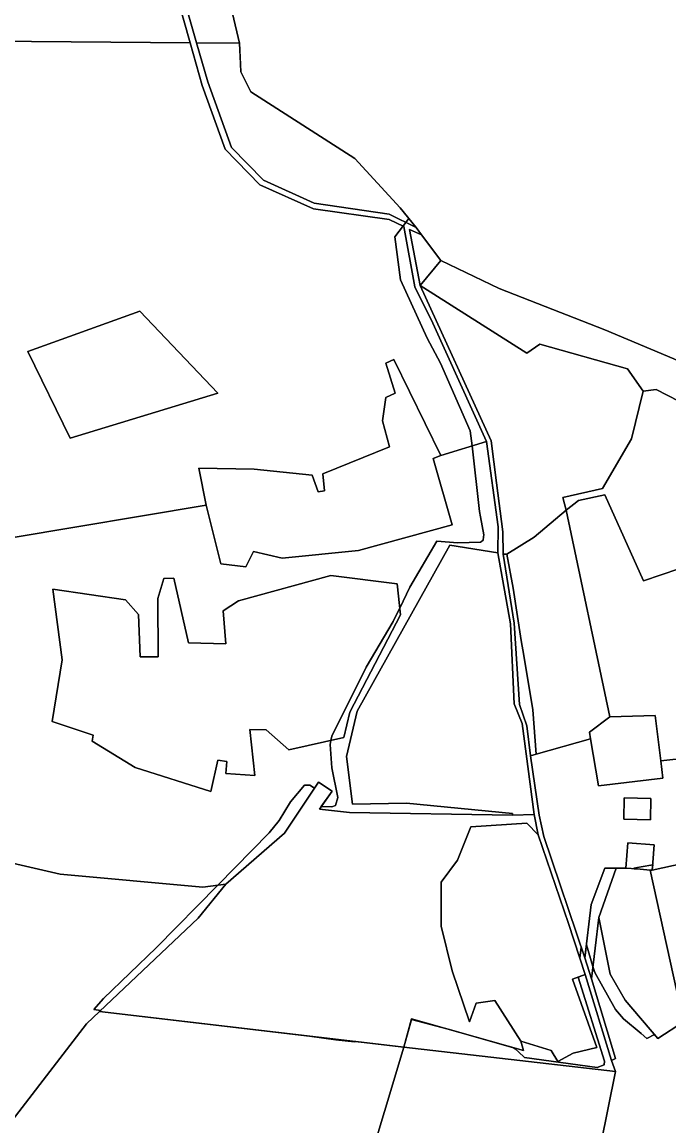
# Model space of a CAD drawing. Extents: x -477304 to -465429, y -1159113 to -1149210.
# Drawn here: x -474174.4 to -473909.7, y -1150387.6 to -1149936.1 of the extents above; entities that cross this region are included whole.
import ezdxf

# ---------------------------------------------------------------- set-up
doc = ezdxf.new("R2010")
doc.units = 0
for name, color, linetype in [('BPEJ_s', 7, 'Continuous'), ('ostatni_s', 7, 'Continuous'), ('PUPFL_s', 7, 'Continuous'), ('trav_porost_s', 7, 'Continuous')]:
    doc.layers.add(name, color=color, linetype=linetype)

msp = doc.modelspace()

# ---------------------------------------------------------------- linework, layer by layer
at = {"layer": 'BPEJ_s'}
for p, q in [((-474084.82, -1149956.4), (-474084.99, -1149952.98)), ((-474080.73, -1149964.55), (-474084.82, -1149956.4)), ((-474016.13, -1150016.47), (-474019.66, -1150012.09)), ((-474013.17, -1150020.13), (-474016.13, -1150016.47)), ((-474016.13, -1150016.47), (-474016.13, -1150016.47)), ((-474016.13, -1150016.47), (-474016.13, -1150016.47))]:
    msp.add_line(p, q, dxfattribs=at)
for points in [[(-474084.99, -1149952.98), (-474085.4, -1149944.67), (-474097.42, -1149893.64), (-474106.32, -1149856.56), (-474117.79, -1149809.59), (-474129.05, -1149761.59), (-474132.99, -1149745.94), (-474162.17, -1149737.68), (-474164.39, -1149737.05)], [(-474019.66, -1150012.09), (-474038.2, -1149991.89), (-474080.73, -1149964.55)], [(-473874.78, -1150273.8), (-473916.5, -1150283), (-473916.34, -1150280.87), (-473921.08, -1150281.69), (-473924.01, -1150282.19), (-473923.96, -1150282.39), (-473922.78, -1150282.48), (-473917.38, -1150282.93), (-473903.72, -1150345.08), (-473914.22, -1150351.79), (-473915.61, -1150350.17), (-473918.79, -1150351.88), (-473921.11, -1150349.81), (-473928.36, -1150343.84), (-473931.55, -1150340.01), (-473940.08, -1150324.88), (-473940.81, -1150322.44), (-473943.49, -1150313.51), (-473944.12, -1150318.87), (-473945.58, -1150314.52), (-473946.17, -1150318.99), (-473943.98, -1150325.7), (-473946.91, -1150326.78), (-473936.03, -1150361.1), (-473936.24, -1150362.59), (-473939.01, -1150363.66), (-473968.84, -1150359.61), (-473971.32, -1150357.28), (-473972.47, -1150356.2), (-473973.71, -1150355.53), (-474000.05, -1150348.08), (-474015.09, -1150344.07), (-474018.16, -1150355.47), (-474037.88, -1150353.15), (-474038.31, -1150353.22), (-474045.98, -1150352.37), (-474056.71, -1150350.93), (-474142.63, -1150340.81), (-474142.14, -1150340.34), (-474145.06, -1150339.97), (-474141.01, -1150335.53), (-474119.53, -1150314.72), (-474094.29, -1150289.12), (-474073.25, -1150267.77), (-474069.2, -1150262.66), (-474064.51, -1150254.99), (-474058.76, -1150248.17), (-474056.63, -1150248.17), (-474054.66, -1150249.44), (-474053.04, -1150247.01), (-474047.49, -1150250.7), (-474051.96, -1150256.99), (-474047.68, -1150257.12), (-474046.19, -1150256.48), (-474045.12, -1150253.28), (-474047.68, -1150241.14), (-474048.32, -1150231.55), (-474048.02, -1150229.94), (-474047.68, -1150228.14), (-474033.62, -1150200.01), (-474022.54, -1150181.26), (-474021.42, -1150178.96), (-474019.87, -1150175.77), (-474015.72, -1150167.2), (-474004.7, -1150148.47), (-473996.12, -1150149.09), (-473986.74, -1150148.88), (-473986.33, -1150148.54), (-473985.68, -1150148.02), (-473985.54, -1150146.68), (-473985.46, -1150145.89), (-473986.78, -1150138.51), (-473987.17, -1150136.3), (-473990.28, -1150109.46), (-473991, -1150103.28), (-474003.15, -1150075.58), (-474008.69, -1150065.35), (-474019.56, -1150041.48), (-474021.87, -1150023.88), (-474016.5, -1150016.95), (-474016.13, -1150016.47)], [(-474016.13, -1150016.47), (-474016.5, -1150016.95), (-474021.87, -1150023.88), (-474019.56, -1150041.48), (-474008.69, -1150065.35), (-474003.15, -1150075.58), (-473991, -1150103.28), (-473990.28, -1150109.46), (-473987.17, -1150136.3), (-473986.78, -1150138.51), (-473985.46, -1150145.89), (-473985.54, -1150146.68), (-473985.68, -1150148.02), (-473986.33, -1150148.54), (-473986.74, -1150148.88), (-473996.12, -1150149.09), (-474004.7, -1150148.47)], [(-473498.32, -1150134.31), (-473533.55, -1150122.5), (-473604.24, -1150099), (-473646.82, -1150084.97), (-473685.8, -1150086.04), (-473703.07, -1150086.82), (-473710.84, -1150087.64), (-473774.76, -1150093.69), (-473787.53, -1150095.01), (-473850, -1150100.24), (-473870.03, -1150090.8), (-473892.21, -1150080.82), (-473907.74, -1150073.76), (-473935.95, -1150061.97), (-473969.71, -1150048.67), (-473979.1, -1150045.02), (-474002.99, -1150033.59), (-474010.89, -1150023.14), (-474013.17, -1150020.13)], [(-474004.7, -1150148.47), (-474015.72, -1150167.2), (-474019.87, -1150175.77), (-474021.42, -1150178.96), (-474022.54, -1150181.26), (-474033.62, -1150200.01), (-474047.68, -1150228.14), (-474048.02, -1150229.94), (-474048.32, -1150231.55), (-474047.68, -1150241.14), (-474045.12, -1150253.28), (-474046.19, -1150256.48), (-474047.68, -1150257.12), (-474051.96, -1150256.99), (-474047.49, -1150250.7), (-474053.04, -1150247.01), (-474054.66, -1150249.44), (-474056.63, -1150248.17), (-474058.76, -1150248.17), (-474064.51, -1150254.99), (-474069.2, -1150262.66), (-474073.25, -1150267.77), (-474094.29, -1150289.12), (-474119.53, -1150314.72), (-474141.01, -1150335.53), (-474145.06, -1150339.97), (-474142.14, -1150340.34), (-474142.63, -1150340.81), (-474056.71, -1150350.93), (-474045.98, -1150352.37), (-474038.31, -1150353.22), (-474037.88, -1150353.15), (-474018.16, -1150355.47), (-474015.09, -1150344.07), (-474000.05, -1150348.08), (-473973.71, -1150355.53), (-473972.47, -1150356.2), (-473971.32, -1150357.28), (-473968.84, -1150359.61), (-473939.01, -1150363.66), (-473936.24, -1150362.59), (-473936.03, -1150361.1), (-473946.91, -1150326.78), (-473943.98, -1150325.7), (-473946.17, -1150318.99), (-473945.58, -1150314.52), (-473944.12, -1150318.87), (-473943.49, -1150313.51), (-473940.81, -1150322.44), (-473940.08, -1150324.88), (-473931.55, -1150340.01), (-473928.36, -1150343.84), (-473921.11, -1150349.81), (-473918.79, -1150351.88), (-473915.61, -1150350.17), (-473914.22, -1150351.79), (-473903.72, -1150345.08), (-473917.38, -1150282.93), (-473922.78, -1150282.48), (-473923.96, -1150282.39), (-473924.01, -1150282.19), (-473921.08, -1150281.69), (-473916.34, -1150280.87), (-473916.5, -1150283), (-473874.78, -1150273.8)]]:
    msp.add_lwpolyline(points, dxfattribs=at)
at = {"layer": 'ostatni_s'}
msp.add_lwpolyline([(-474162.17, -1149737.68), (-474102.97, -1149944.53), (-474098.41, -1149960.47), (-474088.65, -1149987.37), (-474075.54, -1150000.76), (-474054.88, -1150010.2), (-474024.13, -1150014.7), (-474013.17, -1150020.13), (-474010.89, -1150023.14), (-474015.84, -1150020.94), (-474011.52, -1150043.81), (-473982.38, -1150107.37), (-473980.26, -1150124.58), (-473977.65, -1150144.58), (-473977.52, -1150153.76), (-473972.97, -1150181.98), (-473970.85, -1150215.2), (-473967.91, -1150223.89), (-473966.32, -1150236.24), (-473962.75, -1150260.45), (-473960.85, -1150269.23), (-473944.12, -1150318.87), (-473941.4, -1150327.44), (-473931.52, -1150359.98), (-473933.19, -1150360.86), (-473943.98, -1150325.7), (-473950.81, -1150304.75), (-473963.27, -1150268.57), (-473964.85, -1150260.19), (-473969.8, -1150222.98), (-473973.01, -1150214.89), (-473974.53, -1150182.22), (-473979.76, -1150153.22), (-473979.59, -1150142.58), (-473984.34, -1150107.63), (-474006.35, -1150059.2), (-474013.73, -1150044.43), (-474018.16, -1150019.71), (-474024.22, -1150016.88), (-474055.15, -1150012.41), (-474077.04, -1150002.65), (-474091.34, -1149988.06), (-474100.7, -1149961.99), (-474105.65, -1149944.51), (-474164.39, -1149737.05)], dxfattribs=at)
for points in [[(-473941.76, -1150229.23), (-473942.19, -1150226.53), (-473933.94, -1150220.27), (-473915.33, -1150219.7), (-473913.08, -1150238.25), (-473912.21, -1150245.4), (-473938.57, -1150248.52)], [(-473928.04, -1150253.39), (-473917.12, -1150253.65), (-473917.22, -1150262.39), (-473928.14, -1150262.13)], [(-473915.71, -1150272.6), (-473916.26, -1150279.88), (-473916.5, -1150283), (-473917.38, -1150282.93), (-473922.78, -1150282.48), (-473927.32, -1150282.12), (-473926.49, -1150271.78)], [(-473941.58, -1150297.1), (-473935.97, -1150282.21), (-473931.29, -1150282.16), (-473938.45, -1150302.34), (-473941.4, -1150327.44), (-473944.12, -1150318.87)]]:
    msp.add_lwpolyline(points, close=True, dxfattribs=at)
at = {"layer": 'PUPFL_s'}
for points in [[(-474443.01, -1149661.64), (-474411.79, -1149670.29), (-474387.62, -1149676.75), (-474338.99, -1149689.84), (-474317.19, -1149695.78), (-474281.96, -1149705.19), (-474252.12, -1149713.6), (-474164.39, -1149737.05), (-474105.65, -1149944.51), (-474251.67, -1149943.33), (-474408.75, -1149965.59), (-474399.01, -1150034.45), (-474390.1, -1150096.7), (-474382.52, -1150206.91), (-474475.73, -1150262.62)], [(-474251.67, -1149943.33), (-474105.65, -1149944.51), (-474100.7, -1149961.99), (-474091.34, -1149988.06), (-474077.04, -1150002.65), (-474055.15, -1150012.41), (-474024.22, -1150016.88), (-474018.16, -1150019.71), (-474013.73, -1150044.43), (-474006.35, -1150059.2), (-473984.34, -1150107.63), (-474003.05, -1150113.4), (-474022.31, -1150074.08), (-474025.51, -1150075.65), (-474021.77, -1150087.88), (-474025.48, -1150089.69), (-474026.94, -1150099.13), (-474024.09, -1150109.82), (-474051.36, -1150120.93), (-474050.67, -1150127.79), (-474053.17, -1150128.3), (-474055.71, -1150121.4), (-474079.38, -1150118.93), (-474102.06, -1150118.61), (-474099.03, -1150133.67), (-474178.85, -1150147.1)], [(-474178.85, -1150147.1), (-474099.03, -1150133.67), (-474093.07, -1150157.72), (-474082.84, -1150158.88), (-474079.64, -1150152.64), (-474067.91, -1150155.43), (-474036.68, -1150152.24), (-473998.41, -1150141.78), (-474006.19, -1150114.56), (-474003.05, -1150113.4), (-473984.34, -1150107.63), (-473979.59, -1150142.58), (-473979.76, -1150153.22), (-473999.33, -1150150.02), (-474037.32, -1150217.94), (-474041.58, -1150236.45), (-474039.13, -1150255.98), (-474017.13, -1150255.65), (-473973.75, -1150259.83), (-473973.75, -1150260.45), (-474040.46, -1150259.4), (-474052.72, -1150258.06), (-474047.49, -1150250.7), (-474053.04, -1150247.01), (-474066.96, -1150267.82), (-474090.96, -1150288.66), (-474100.44, -1150289.96), (-474158.81, -1150284.63), (-474181.83, -1150279.31)]]:
    msp.add_lwpolyline(points, dxfattribs=at)
for points in [[(-474097.42, -1149893.64), (-474085.4, -1149944.67), (-474102.97, -1149944.53), (-474162.17, -1149737.68), (-474132.99, -1149745.94), (-474129.05, -1149761.59), (-474117.79, -1149809.59), (-474106.32, -1149856.56)], [(-474080.73, -1149964.55), (-474038.2, -1149991.89), (-474019.66, -1150012.09), (-474013.17, -1150020.13), (-474024.13, -1150014.7), (-474054.88, -1150010.2), (-474075.54, -1150000.76), (-474088.65, -1149987.37), (-474098.41, -1149960.47), (-474102.97, -1149944.53), (-474085.4, -1149944.67), (-474084.82, -1149956.4)], [(-474015.84, -1150020.94), (-474010.89, -1150023.14), (-474002.99, -1150033.59), (-474011.52, -1150043.81)], [(-474094.32, -1150087.88), (-474154.67, -1150106.25), (-474171.98, -1150070.76), (-474126.18, -1150054.28)], [(-474094.32, -1150087.88), (-474126.18, -1150054.28), (-474171.98, -1150070.76), (-474154.67, -1150106.25)], [(-474021.77, -1150087.88), (-474025.51, -1150075.65), (-474022.31, -1150074.08), (-474003.05, -1150113.4), (-474006.19, -1150114.56), (-473998.41, -1150141.78), (-474036.68, -1150152.24), (-474067.91, -1150155.43), (-474079.64, -1150152.64), (-474082.84, -1150158.88), (-474093.07, -1150157.72), (-474099.03, -1150133.67), (-474102.06, -1150118.61), (-474079.38, -1150118.93), (-474055.71, -1150121.4), (-474053.17, -1150128.3), (-474050.67, -1150127.79), (-474051.36, -1150120.93), (-474024.09, -1150109.82), (-474026.94, -1150099.13), (-474025.48, -1150089.69)], [(-474097.1, -1150250.85), (-474094.24, -1150237.94), (-474090.65, -1150238.59), (-474090.96, -1150243.42), (-474079.16, -1150244.32), (-474081.19, -1150225.46), (-474074.44, -1150225.62), (-474065.16, -1150233.73), (-474042.71, -1150228.77), (-474040.31, -1150218.31), (-474019.57, -1150178.58), (-474020.95, -1150165.83), (-474048, -1150162.42), (-474085.77, -1150172.76), (-474092.08, -1150176.88), (-474091.02, -1150190.35), (-474106.34, -1150189.95), (-474112.29, -1150163.57), (-474116.35, -1150163.63), (-474118.76, -1150171.93), (-474118.65, -1150195.77), (-474126.11, -1150195.77), (-474126.78, -1150178.37), (-474132.01, -1150172.48), (-474161.83, -1150168.06), (-474157.97, -1150196.94), (-474162.06, -1150222.18), (-474145.22, -1150227.81), (-474145.75, -1150230.17), (-474128.03, -1150241)], [(-474132.01, -1150172.48), (-474126.78, -1150178.37), (-474126.11, -1150195.77), (-474118.65, -1150195.77), (-474118.76, -1150171.93), (-474116.35, -1150163.63), (-474112.29, -1150163.57), (-474106.34, -1150189.95), (-474091.02, -1150190.35), (-474092.08, -1150176.88), (-474085.77, -1150172.76), (-474048, -1150162.42), (-474020.95, -1150165.83), (-474019.57, -1150178.58), (-474040.31, -1150218.31), (-474042.71, -1150228.77), (-474065.16, -1150233.73), (-474074.44, -1150225.62), (-474081.19, -1150225.46), (-474079.16, -1150244.32), (-474090.96, -1150243.42), (-474090.65, -1150238.59), (-474094.24, -1150237.94), (-474097.1, -1150250.85), (-474128.03, -1150241), (-474145.75, -1150230.17), (-474145.22, -1150227.81), (-474162.06, -1150222.18), (-474157.97, -1150196.94), (-474161.83, -1150168.06)], [(-474199.4, -1150265.77), (-474181.83, -1150279.31), (-474158.81, -1150284.63), (-474100.44, -1150289.96), (-474090.96, -1150288.66), (-474102.31, -1150302.69), (-474142.63, -1150340.81), (-474148.05, -1150345.88), (-474188.13, -1150397.83), (-474192.02, -1150406.38), (-474214.86, -1150452.76), (-474292.11, -1150363.44), (-474372.67, -1150269.3), (-474283.14, -1150209.26), (-474265.67, -1150279.83), (-474238.79, -1150284.75), (-474222, -1150277.76), (-474204.75, -1150264.29)], [(-473917.38, -1150282.93), (-473916.5, -1150283), (-473874.78, -1150273.8), (-473856.28, -1150271.51), (-473825.52, -1150270.99), (-473805.58, -1150263.82), (-473788.84, -1150265.04), (-473787.53, -1150273.28), (-473788.16, -1150282.42), (-473791.64, -1150325.06), (-473733.58, -1150355.84), (-473700.17, -1150374.43), (-473819.81, -1150385.52), (-473937.63, -1150395.03), (-473931.62, -1150365.29), (-473933.19, -1150360.86), (-473931.52, -1150359.98), (-473941.4, -1150327.44), (-473938.45, -1150302.34), (-473933.77, -1150325.5), (-473927.62, -1150336.2), (-473914.22, -1150351.79), (-473903.72, -1150345.08)], [(-473955.1, -1150361.23), (-473948.93, -1150357.89), (-473939.23, -1150355.58), (-473949.15, -1150327.61), (-473943.98, -1150325.7), (-473933.19, -1150360.86), (-473931.62, -1150365.29), (-474018.16, -1150355.47), (-474015.03, -1150343.85), (-473969.26, -1150356.79), (-473970.35, -1150352.9), (-473957.89, -1150356.82)], [(-474192.02, -1150406.38), (-474188.13, -1150397.83), (-474148.05, -1150345.88), (-474142.63, -1150340.81), (-474018.16, -1150355.47), (-474041.94, -1150434.3), (-474074.71, -1150548.37), (-474107.6, -1150521.11), (-474135.99, -1150498.16), (-474131.31, -1150476.48), (-474159.54, -1150474.08), (-474130.05, -1150403.67)], [(-473931.62, -1150365.29), (-473937.63, -1150395.03), (-473956.23, -1150490.51), (-473974.43, -1150585.77), (-473994.62, -1150690.04), (-473998.33, -1150712.74), (-474035.05, -1150690.93), (-474066.69, -1150665.33), (-474074.14, -1150655.52), (-474082.68, -1150626.39), (-474074.71, -1150548.37), (-474041.94, -1150434.3), (-474018.16, -1150355.47)]]:
    msp.add_lwpolyline(points, close=True, dxfattribs=at)
at = {"layer": 'trav_porost_s'}
for points in [[(-473850, -1150100.24), (-473894.67, -1150093.43), (-473896.16, -1150096.01), (-473914.96, -1150086.32), (-473920.23, -1150087.08), (-473926.67, -1150077.86), (-473962.47, -1150067.84), (-473967.87, -1150071.54), (-474011.52, -1150043.81), (-474002.99, -1150033.59), (-473979.1, -1150045.02), (-473969.71, -1150048.67), (-473935.95, -1150061.97), (-473907.74, -1150073.76), (-473892.21, -1150080.82), (-473870.03, -1150090.8)], [(-473982.38, -1150107.37), (-474011.52, -1150043.81), (-473967.87, -1150071.54), (-473962.47, -1150067.84), (-473926.67, -1150077.86), (-473920.23, -1150087.08), (-473925.03, -1150106.6), (-473936.83, -1150126.83), (-473953.14, -1150130.53), (-473951.74, -1150135.76), (-473964.88, -1150146.79), (-473976.07, -1150153.69), (-473977.52, -1150153.76), (-473977.65, -1150144.58), (-473980.26, -1150124.58)], [(-473786.08, -1150153.61), (-473785.63, -1150161.58), (-473787.78, -1150180.74), (-473801.12, -1150199.74), (-473818.94, -1150194.29), (-473819.46, -1150195.51), (-473842.94, -1150183.14), (-473853.27, -1150182.12), (-473876.63, -1150170.15), (-473880.66, -1150185.49), (-473905.67, -1150159.7), (-473920.17, -1150164.67), (-473935.88, -1150129.42), (-473946.69, -1150131.73), (-473951.74, -1150135.76), (-473953.14, -1150130.53), (-473936.83, -1150126.83), (-473925.03, -1150106.6), (-473920.23, -1150087.08), (-473914.96, -1150086.32), (-473896.16, -1150096.01), (-473894.67, -1150093.43), (-473850, -1150100.24), (-473839.68, -1150124.02)], [(-473874.03, -1150238.64), (-473901.87, -1150236.99), (-473913.08, -1150238.25), (-473915.33, -1150219.7), (-473933.94, -1150220.27), (-473951.74, -1150135.76), (-473946.69, -1150131.73), (-473935.88, -1150129.42), (-473920.17, -1150164.67), (-473905.67, -1150159.7), (-473880.66, -1150185.49), (-473876.63, -1150170.15), (-473853.27, -1150182.12), (-473842.94, -1150183.14), (-473819.46, -1150195.51), (-473813.22, -1150214.99), (-473827.88, -1150223.95), (-473849.86, -1150231.26)], [(-473965.37, -1150217.37), (-473969.04, -1150195.24), (-473970.21, -1150189.04), (-473973.47, -1150167.68), (-473976.07, -1150153.69), (-473964.88, -1150146.79), (-473951.74, -1150135.76), (-473933.94, -1150220.27), (-473942.19, -1150226.53), (-473941.76, -1150229.23), (-473964.05, -1150235.59)], [(-474039.13, -1150255.98), (-474041.58, -1150236.45), (-474037.32, -1150217.94), (-473999.33, -1150150.02), (-473979.76, -1150153.22), (-473974.53, -1150182.22), (-473973.01, -1150214.89), (-473969.8, -1150222.98), (-473964.85, -1150260.19), (-473973.75, -1150260.45), (-473973.75, -1150259.83), (-474017.13, -1150255.65)], [(-473977.52, -1150153.76), (-473976.07, -1150153.69), (-473973.47, -1150167.68), (-473970.21, -1150189.04), (-473969.04, -1150195.24), (-473965.37, -1150217.37), (-473964.05, -1150235.59), (-473966.32, -1150236.24), (-473967.91, -1150223.89), (-473970.85, -1150215.2), (-473972.97, -1150181.98)], [(-474102.31, -1150302.69), (-474090.96, -1150288.66), (-474066.96, -1150267.82), (-474053.04, -1150247.01), (-474047.49, -1150250.7), (-474052.72, -1150258.06), (-474040.46, -1150259.4), (-473973.75, -1150260.45), (-473964.85, -1150260.19), (-473963.27, -1150268.57), (-473967.79, -1150263.77), (-473990.79, -1150265.29), (-473996.17, -1150278.91), (-474002.87, -1150287.92), (-474002.87, -1150305.93), (-473998.35, -1150324.12), (-473991.24, -1150345.07), (-473988.53, -1150337.47), (-473980.89, -1150336.38), (-473970.35, -1150352.9), (-473969.26, -1150356.79), (-474015.03, -1150343.85), (-474018.16, -1150355.47), (-474142.63, -1150340.81)], [(-473928.04, -1150253.39), (-473928.14, -1150262.13), (-473917.22, -1150262.39), (-473917.12, -1150253.65)], [(-473948.93, -1150357.89), (-473955.1, -1150361.23), (-473957.89, -1150356.82), (-473970.35, -1150352.9), (-473980.89, -1150336.38), (-473988.53, -1150337.47), (-473991.24, -1150345.07), (-473998.35, -1150324.12), (-474002.87, -1150305.93), (-474002.87, -1150287.92), (-473996.17, -1150278.91), (-473990.79, -1150265.29), (-473967.79, -1150263.77), (-473963.27, -1150268.57), (-473950.81, -1150304.75), (-473943.98, -1150325.7), (-473949.15, -1150327.61), (-473939.23, -1150355.58)], [(-473927.32, -1150282.12), (-473922.78, -1150282.48), (-473917.38, -1150282.93), (-473903.72, -1150345.08), (-473914.22, -1150351.79), (-473927.62, -1150336.2), (-473933.77, -1150325.5), (-473938.45, -1150302.34), (-473931.29, -1150282.16)]]:
    msp.add_lwpolyline(points, close=True, dxfattribs=at)
msp.add_lwpolyline([(-473874.78, -1150273.8), (-473916.5, -1150283), (-473916.26, -1150279.88), (-473915.71, -1150272.6), (-473926.49, -1150271.78), (-473927.32, -1150282.12), (-473931.29, -1150282.16), (-473935.97, -1150282.21), (-473941.58, -1150297.1), (-473944.12, -1150318.87), (-473960.85, -1150269.23), (-473962.75, -1150260.45), (-473966.32, -1150236.24), (-473964.05, -1150235.59), (-473941.76, -1150229.23), (-473938.57, -1150248.52), (-473912.21, -1150245.4), (-473913.08, -1150238.25), (-473901.87, -1150236.99)], dxfattribs=at)

doc.saveas('drawing.dxf')
